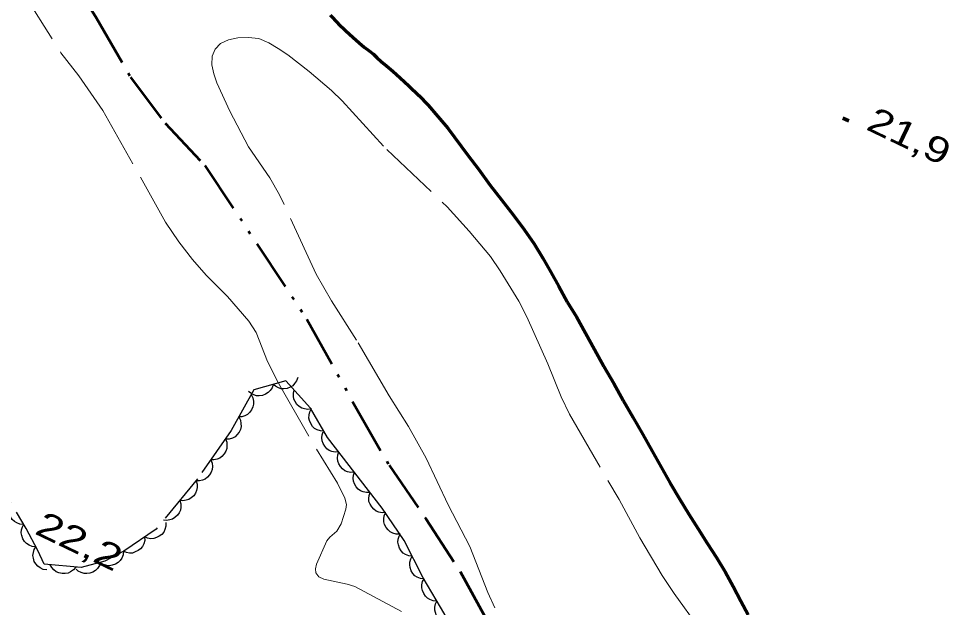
# Model space of a CAD drawing. Extents: x 355726 to 357533, y 5103782 to 5105258.
# Drawn here: x 356918.7 to 356973.3, y 5104441.5 to 5104476 of the extents above; entities that cross this region are included whole.
import ezdxf

# ---------------------------------------------------------------- set-up
doc = ezdxf.new("R2010")
doc.units = 0
doc.header["$LTSCALE"] = 0.6
for name, pattern in [('DASH_DOUBLE_DOT', [9.2, 5, -1.2, 0.3, -1.2, 0.3, -1.2]), ('DOT_DASHED', [7.7, 5, -1.2, 0.3, -1.2]), ('LONG_DASHED', [7.5, 6, -1.5])]:
    doc.linetypes.add(name, pattern=pattern)
for name, color, linetype, lineweight in [('2', 7, 'LONG_DASHED', 13), ('22', 7, 'Continuous', 13), ('3', 7, 'Continuous', 140), ('4', 7, 'DASH_DOUBLE_DOT', 53), ('44', 7, 'Continuous', 25)]:
    doc.layers.add(name, color=color, linetype=linetype, lineweight=lineweight)

msp = doc.modelspace()

# ---------------------------------------------------------------- linework, layer by layer
at = {"layer": '2'}
for points in [[(356918.74, 5104477.87), (356921.16, 5104474.01), (356922.21, 5104472.65), (356923.62, 5104470.63), (356927.31, 5104464.07), (356928.08, 5104462.92), (356928.88, 5104461.88), (356929.7, 5104460.96), (356930.94, 5104459.71), (356932.19, 5104458.26), (356932.63, 5104457.59), (356933.3, 5104455.9), (356933.93, 5104454.63), (356936.16, 5104450.76), (356937.4, 5104448.76), (356937.84, 5104447.87), (356937.92, 5104447.51), (356937.9, 5104447.24), (356937.61, 5104446.38), (356937.36, 5104445.94), (356936.95, 5104445.59), (356936.77, 5104445.37), (356936.16, 5104444), (356936.11, 5104443.74), (356936.13, 5104443.49), (356936.31, 5104443.26), (356936.6, 5104443.12), (356937.97, 5104442.84), (356938.42, 5104442.69), (356941.15, 5104441.23)], [(356946.64, 5104441.45), (356946.23, 5104442.34), (356945.17, 5104445.04), (356943.89, 5104447.49), (356942.6, 5104450.22), (356941.56, 5104452.08), (356940.44, 5104453.88), (356938.52, 5104457.15), (356937.05, 5104459.45), (356936.14, 5104461.01), (356934, 5104465.67), (356933.43, 5104466.67), (356932.17, 5104468.48), (356931.08, 5104470.59), (356930.32, 5104472.25), (356930.14, 5104472.78), (356930.03, 5104473.3), (356930.04, 5104473.8), (356930.21, 5104474.22), (356930.54, 5104474.55), (356931.01, 5104474.76), (356931.55, 5104474.88), (356932.15, 5104474.9), (356932.78, 5104474.84), (356933.37, 5104474.59), (356933.92, 5104474.26), (356934.48, 5104473.88), (356935.73, 5104472.91), (356937.04, 5104471.8), (356937.67, 5104471.18), (356940.29, 5104468.34), (356943.84, 5104464.97), (356945.14, 5104463.55), (356946.38, 5104462.05), (356946.96, 5104461.22), (356948.05, 5104459.43), (356948.52, 5104458.51), (356949.75, 5104455.75), (356950.54, 5104453.82), (356951.02, 5104452.8), (356953.93, 5104447.79), (356955.16, 5104445.55), (356956.47, 5104443.34), (356957.16, 5104442.29), (356960.12, 5104438.23)]]:
    msp.add_lwpolyline(points, dxfattribs=at)
at = {"layer": '22', "linetype": 'LONG_DASHED', "lineweight": 70}
for points in [[(356936.98, 5104476.22), (356937.44, 5104475.72), (356937.89, 5104475.29), (356938.31, 5104474.92), (356938.67, 5104474.59), (356938.97, 5104474.34), (356939.26, 5104474.13), (356939.52, 5104473.93), (356939.71, 5104473.74), (356939.97, 5104473.5), (356940.27, 5104473.25), (356940.65, 5104472.93), (356941.08, 5104472.53), (356941.59, 5104472.07), (356942.17, 5104471.51), (356942.73, 5104470.93), (356943.3, 5104470.26), (356943.88, 5104469.58), (356945.06, 5104468.01), (356945.69, 5104467.16), (356946.34, 5104466.26), (356947.04, 5104465.36), (356947.73, 5104464.48), (356948.36, 5104463.63), (356948.95, 5104462.79), (356949.46, 5104461.96), (356949.93, 5104461.13), (356950.39, 5104460.29), (356950.88, 5104459.4), (356951.43, 5104458.51), (356951.96, 5104457.55), (356952.49, 5104456.59), (356953.03, 5104455.61), (356953.62, 5104454.61), (356954.18, 5104453.61), (356954.74, 5104452.63), (356955.32, 5104451.62), (356955.88, 5104450.63), (356956.4, 5104449.7)], [(356956.4, 5104449.7), (356956.94, 5104448.75), (356957.48, 5104447.84), (356958.02, 5104446.94), (356958.57, 5104446.08), (356959.1, 5104445.23), (356959.65, 5104444.4), (356960.16, 5104443.55), (356960.63, 5104442.69), (356961.08, 5104441.84), (356961.51, 5104441.04)]]:
    msp.add_lwpolyline(points, dxfattribs=at)
at = {"layer": '3'}
msp.add_line((356967.07, 5104470.18), (356967.43, 5104470.01), dxfattribs=at)
at = {"layer": '4'}
msp.add_lwpolyline([(356920.01, 5104481.3), (356923.25, 5104476.03), (356925.25, 5104472.57), (356927.28, 5104469.87), (356929.62, 5104467.39), (356935.6, 5104458.38), (356938.44, 5104453.28), (356940.43, 5104449.81), (356942.6, 5104446.65), (356944.61, 5104443.57), (356946.17, 5104440.74), (356948.24, 5104437.05), (356950.08, 5104433.67), (356951.56, 5104430.69), (356952.99, 5104428.33), (356954.7, 5104425.41), (356956.65, 5104422.57), (356958.58, 5104419.34), (356961.61, 5104414.91), (356964.15, 5104411.73), (356965.9, 5104409.58), (356966.98, 5104408), (356968.71, 5104405.47)], dxfattribs=at)
at = {"layer": '44'}
for points in [[(356935.07, 5104454.96), (356935, 5104454.76), (356934.88, 5104454.6), (356934.77, 5104454.47), (356934.62, 5104454.38), (356934.45, 5104454.32), (356934.26, 5104454.3), (356934.09, 5104454.3), (356933.93, 5104454.35), (356933.76, 5104454.44), (356933.62, 5104454.55)], [(356933.62, 5104454.55), (356933.56, 5104454.35), (356933.44, 5104454.19), (356933.33, 5104454.07), (356933.18, 5104453.98), (356933, 5104453.91), (356932.81, 5104453.89), (356932.65, 5104453.89), (356932.48, 5104453.94), (356932.32, 5104454.03), (356932.18, 5104454.14)], [(356932.33, 5104453.95), (356932.43, 5104453.76), (356932.46, 5104453.56), (356932.47, 5104453.4), (356932.43, 5104453.23), (356932.35, 5104453.06), (356932.23, 5104452.91), (356932.12, 5104452.79), (356931.96, 5104452.71), (356931.78, 5104452.65), (356931.6, 5104452.64)], [(356935.87, 5104453.11), (356935.66, 5104453.08), (356935.46, 5104453.11), (356935.3, 5104453.16), (356935.15, 5104453.25), (356935.02, 5104453.38), (356934.91, 5104453.54), (356934.84, 5104453.68), (356934.81, 5104453.86), (356934.81, 5104454.04), (356934.85, 5104454.22)], [(356936.6, 5104451.8), (356936.4, 5104451.82), (356936.21, 5104451.89), (356936.06, 5104451.97), (356935.94, 5104452.09), (356935.83, 5104452.25), (356935.76, 5104452.43), (356935.72, 5104452.58), (356935.73, 5104452.76), (356935.78, 5104452.94), (356935.85, 5104453.1)], [(356931.6, 5104452.64), (356931.7, 5104452.45), (356931.73, 5104452.25), (356931.74, 5104452.09), (356931.7, 5104451.91), (356931.62, 5104451.75), (356931.5, 5104451.6), (356931.39, 5104451.48), (356931.23, 5104451.4), (356931.05, 5104451.34), (356930.87, 5104451.33)], [(356937.48, 5104450.59), (356937.27, 5104450.57), (356937.07, 5104450.62), (356936.91, 5104450.68), (356936.77, 5104450.78), (356936.65, 5104450.92), (356936.56, 5104451.09), (356936.5, 5104451.24), (356936.48, 5104451.41), (356936.5, 5104451.6), (356936.56, 5104451.77)], [(356930.82, 5104451.36), (356930.9, 5104451.16), (356930.91, 5104450.96), (356930.9, 5104450.79), (356930.84, 5104450.63), (356930.75, 5104450.47), (356930.62, 5104450.33), (356930.49, 5104450.23), (356930.33, 5104450.16), (356930.15, 5104450.12), (356929.97, 5104450.13)], [(356938.4, 5104449.4), (356938.19, 5104449.39), (356937.99, 5104449.43), (356937.83, 5104449.49), (356937.7, 5104449.6), (356937.57, 5104449.73), (356937.48, 5104449.9), (356937.42, 5104450.05), (356937.4, 5104450.23), (356937.42, 5104450.41), (356937.48, 5104450.59)], [(356929.97, 5104450.13), (356930.04, 5104449.93), (356930.06, 5104449.73), (356930.05, 5104449.56), (356929.99, 5104449.4), (356929.89, 5104449.24), (356929.76, 5104449.1), (356929.63, 5104449), (356929.47, 5104448.93), (356929.29, 5104448.89), (356929.11, 5104448.9)], [(356939.31, 5104448.21), (356939.1, 5104448.2), (356938.91, 5104448.25), (356938.75, 5104448.31), (356938.61, 5104448.41), (356938.49, 5104448.55), (356938.4, 5104448.72), (356938.34, 5104448.87), (356938.32, 5104449.05), (356938.34, 5104449.23), (356938.4, 5104449.4)], [(356929.1, 5104448.9), (356929.16, 5104448.7), (356929.16, 5104448.5), (356929.13, 5104448.33), (356929.06, 5104448.17), (356928.96, 5104448.02), (356928.81, 5104447.9), (356928.68, 5104447.8), (356928.51, 5104447.75), (356928.33, 5104447.73), (356928.15, 5104447.74)], [(356940.23, 5104447.03), (356940.02, 5104447.01), (356939.82, 5104447.06), (356939.67, 5104447.12), (356939.53, 5104447.23), (356939.41, 5104447.36), (356939.31, 5104447.53), (356939.25, 5104447.68), (356939.24, 5104447.86), (356939.26, 5104448.04), (356939.31, 5104448.21)], [(356918.97, 5104446.34), (356918.76, 5104446.36), (356918.57, 5104446.43), (356918.43, 5104446.51), (356918.3, 5104446.63), (356918.2, 5104446.78), (356918.13, 5104446.96), (356918.09, 5104447.12), (356918.1, 5104447.29), (356918.14, 5104447.48), (356918.22, 5104447.64)], [(356928.15, 5104447.74), (356928.21, 5104447.54), (356928.2, 5104447.34), (356928.18, 5104447.18), (356928.11, 5104447.02), (356928, 5104446.87), (356927.86, 5104446.74), (356927.72, 5104446.65), (356927.56, 5104446.6), (356927.37, 5104446.57), (356927.19, 5104446.59)], [(356941.06, 5104445.77), (356940.85, 5104445.77), (356940.65, 5104445.83), (356940.5, 5104445.9), (356940.37, 5104446.02), (356940.25, 5104446.16), (356940.17, 5104446.33), (356940.12, 5104446.49), (356940.12, 5104446.66), (356940.15, 5104446.85), (356940.21, 5104447.02)], [(356919.68, 5104445.02), (356919.48, 5104445.04), (356919.29, 5104445.12), (356919.15, 5104445.21), (356919.03, 5104445.34), (356918.93, 5104445.49), (356918.87, 5104445.68), (356918.83, 5104445.84), (356918.85, 5104446.01), (356918.9, 5104446.19), (356918.98, 5104446.35)], [(356927.33, 5104446.44), (356927.33, 5104446.23), (356927.27, 5104446.04), (356927.2, 5104445.89), (356927.08, 5104445.75), (356926.94, 5104445.64), (356926.77, 5104445.56), (356926.61, 5104445.51), (356926.44, 5104445.5), (356926.25, 5104445.53), (356926.08, 5104445.6)], [(356941.79, 5104444.47), (356941.58, 5104444.49), (356941.4, 5104444.58), (356941.26, 5104444.66), (356941.14, 5104444.79), (356941.04, 5104444.95), (356940.98, 5104445.13), (356940.95, 5104445.29), (356940.97, 5104445.47), (356941.02, 5104445.64), (356941.1, 5104445.8)], [(356926.08, 5104445.6), (356926.09, 5104445.39), (356926.03, 5104445.19), (356925.96, 5104445.04), (356925.84, 5104444.91), (356925.7, 5104444.8), (356925.53, 5104444.72), (356925.37, 5104444.66), (356925.19, 5104444.66), (356925.01, 5104444.69), (356924.84, 5104444.76)], [(356920.34, 5104443.67), (356920.13, 5104443.7), (356919.95, 5104443.79), (356919.81, 5104443.88), (356919.69, 5104444.02), (356919.6, 5104444.17), (356919.55, 5104444.36), (356919.52, 5104444.52), (356919.55, 5104444.69), (356919.6, 5104444.87), (356919.69, 5104445.03)], [(356924.84, 5104444.76), (356924.82, 5104444.55), (356924.74, 5104444.36), (356924.65, 5104444.22), (356924.52, 5104444.1), (356924.37, 5104444), (356924.18, 5104443.95), (356924.02, 5104443.91), (356923.85, 5104443.93), (356923.67, 5104443.98), (356923.51, 5104444.07)], [(356923.49, 5104444.12), (356923.43, 5104443.92), (356923.31, 5104443.75), (356923.19, 5104443.63), (356923.04, 5104443.54), (356922.87, 5104443.48), (356922.68, 5104443.46), (356922.52, 5104443.46), (356922.35, 5104443.51), (356922.18, 5104443.6), (356922.05, 5104443.72)], [(356942.48, 5104443.14), (356942.27, 5104443.16), (356942.08, 5104443.24), (356941.94, 5104443.33), (356941.83, 5104443.46), (356941.73, 5104443.61), (356941.67, 5104443.8), (356941.64, 5104443.96), (356941.65, 5104444.13), (356941.7, 5104444.31), (356941.79, 5104444.47)], [(356922.04, 5104443.83), (356921.9, 5104443.67), (356921.73, 5104443.55), (356921.59, 5104443.48), (356921.41, 5104443.45), (356921.23, 5104443.45), (356921.04, 5104443.5), (356920.89, 5104443.56), (356920.75, 5104443.67), (356920.63, 5104443.81), (356920.54, 5104443.97)], [(356943.23, 5104441.84), (356943.02, 5104441.85), (356942.83, 5104441.93), (356942.69, 5104442.01), (356942.57, 5104442.13), (356942.46, 5104442.28), (356942.39, 5104442.46), (356942.35, 5104442.62), (356942.36, 5104442.8), (356942.4, 5104442.98), (356942.48, 5104443.14)], [(356944, 5104440.55), (356943.79, 5104440.56), (356943.6, 5104440.63), (356943.45, 5104440.71), (356943.33, 5104440.83), (356943.22, 5104440.98), (356943.15, 5104441.16), (356943.11, 5104441.31), (356943.11, 5104441.49), (356943.15, 5104441.67), (356943.23, 5104441.84)]]:
    msp.add_lwpolyline(points, dxfattribs=at)
at = {"layer": '44', "linetype": 'DOT_DASHED'}
for points in [[(356944.87, 5104439.11), (356943.44, 5104441.48), (356942.44, 5104443.21), (356941.31, 5104445.4), (356940.02, 5104447.3), (356938.42, 5104449.37), (356936.82, 5104451.43), (356935.82, 5104453.16), (356934.36, 5104454.76), (356932.49, 5104454.23), (356931.16, 5104451.84), (356929.19, 5104449.01), (356926.75, 5104446.05), (356924.85, 5104444.76), (356923.75, 5104444.19), (356922.35, 5104443.8)], [(356922.35, 5104443.8), (356920.18, 5104444), (356919.8, 5104444.8), (356919.12, 5104446.09), (356918.56, 5104447.05)]]:
    msp.add_lwpolyline(points, dxfattribs=at)

# ---------------------------------------------------------------- texts
at = {"layer": '3'}
for s, width, p in [('21,9   ', 1.3, (356968.36, 5104469.54)), ('22,2   ', 1.35, (356919.55, 5104445.82))]:
    msp.add_text(s, height=1.5, rotation=334.423, dxfattribs=dict(at, width=width)).set_placement(p)

doc.saveas('drawing.dxf')
